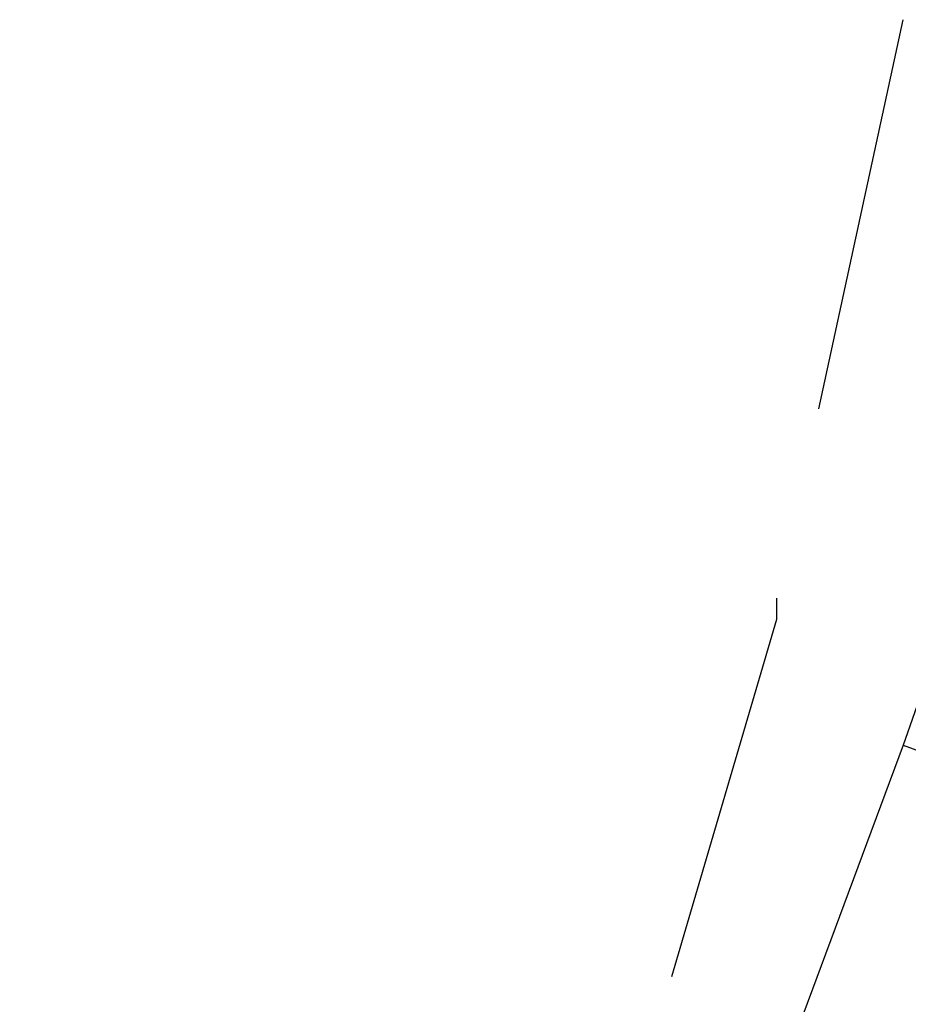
# Model space of a CAD drawing. Header units: feet. Extents: x -79 to 198, y -22 to 181.
# Tile 824 of 982: x 136.13 to 137.26, y 102.86 to 104.11. Entities that reach past the tile are written whole.
import ezdxf

# ---------------------------------------------------------------- set-up
doc = ezdxf.new("R2010")
doc.units = ezdxf.units.FT
doc.layers.add('A-LINEA', color=7, linetype='CONTINUOUS')

msp = doc.modelspace()

# ---------------------------------------------------------------- linework, layer by layer
at = {"layer": 'A-LINEA'}
for p, q in [((137.1467, 103.6178), (137.2533, 104.1111)), ((137.1467, 103.6178), (137.2533, 104.1111)), ((137.2533, 103.1911), (136.1333, 100.1778)), ((137.2533, 103.1911), (136.1333, 100.1778))]:
    msp.add_line(p, q, dxfattribs=at)
for points in [[(137.3467, 103.4578), (137.2533, 103.1911), (137.8, 102.9911), (137.8933, 103.2578), (137.3467, 103.4578)], [(137.3467, 103.4578), (137.2533, 103.1911), (137.8, 102.9911), (137.8933, 103.2578), (137.3467, 103.4578)], [(136.96, 102.8978), (137.0933, 103.3511), (137.0933, 103.3778)], [(136.96, 102.8978), (137.0933, 103.3511), (137.0933, 103.3778)]]:
    msp.add_lwpolyline(points, dxfattribs=at)

doc.saveas('drawing.dxf')
